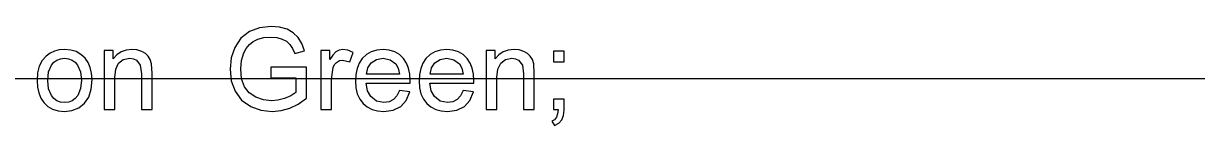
# Model space of a CAD drawing. Extents: x 1001568 to 1002149, y 1840825 to 1841423.
# Drawn here: x 1001939.749 to 1001944.433, y 1840998.28 to 1840998.677 of the extents above; entities that cross this region are included whole.
import ezdxf

# ---------------------------------------------------------------- set-up
doc = ezdxf.new("R2010")
doc.units = 0
doc.layers.add('R_No Plot', color=7, linetype='Continuous')
doc.layers.add('SIGNS', color=7, linetype='Continuous')

msp = doc.modelspace()

# ---------------------------------------------------------------- linework, layer by layer
at = {"layer": 'R_No Plot'}
msp.add_line((1001890.6501, 1840998.4691), (1001982.1327, 1840998.4691), dxfattribs=at)
at = {"layer": 'SIGNS'}
for points in [[(1001940.7374, 1840998.4718), (1001940.8367, 1840998.4718), (1001940.8367, 1840998.4126), (1001940.8166, 1840998.399), (1001940.791, 1840998.3884), (1001940.7644, 1840998.3817), (1001940.7393, 1840998.3796), (1001940.7072, 1840998.3831), (1001940.6769, 1840998.3934), (1001940.6504, 1840998.4111), (1001940.6316, 1840998.4361), (1001940.6204, 1840998.4681), (1001940.6168, 1840998.5073), (1001940.6201, 1840998.541), (1001940.6295, 1840998.5714), (1001940.6392, 1840998.5892), (1001940.6519, 1840998.6044), (1001940.6672, 1840998.6166), (1001940.6855, 1840998.626), (1001940.7095, 1840998.6326), (1001940.7372, 1840998.6349), (1001940.7609, 1840998.6328), (1001940.7826, 1840998.6268), (1001940.7991, 1840998.6178), (1001940.8131, 1840998.6053), (1001940.8242, 1840998.589), (1001940.8326, 1840998.569), (1001940.8719, 1840998.5798), (1001940.8611, 1840998.6093), (1001940.8459, 1840998.6335), (1001940.8262, 1840998.6523), (1001940.8022, 1840998.6658), (1001940.7716, 1840998.6744), (1001940.7381, 1840998.6774), (1001940.692, 1840998.6723), (1001940.6518, 1840998.6573), (1001940.6177, 1840998.6306), (1001940.5928, 1840998.5925), (1001940.5788, 1840998.551), (1001940.5743, 1840998.5056), (1001940.5793, 1840998.4591), (1001940.5946, 1840998.4178), (1001940.6205, 1840998.3822), (1001940.6566, 1840998.3563), (1001940.6971, 1840998.3418), (1001940.7427, 1840998.337), (1001940.7783, 1840998.3402), (1001940.813, 1840998.3501), (1001940.8466, 1840998.3665), (1001940.8793, 1840998.3895), (1001940.8793, 1840998.5143), (1001940.7374, 1840998.5143)], [(1001940.0719, 1840998.3441), (1001940.1144, 1840998.3441), (1001940.1144, 1840998.4724), (1001940.1181, 1840998.5062), (1001940.1293, 1840998.5304), (1001940.1479, 1840998.5449), (1001940.1741, 1840998.5498), (1001940.1883, 1840998.5479), (1001940.2006, 1840998.5424), (1001940.2158, 1840998.522), (1001940.2209, 1840998.4869), (1001940.2209, 1840998.3441), (1001940.2634, 1840998.3441), (1001940.2634, 1840998.489), (1001940.2612, 1840998.5279), (1001940.2559, 1840998.5444), (1001940.2475, 1840998.5583), (1001940.2362, 1840998.5692), (1001940.2217, 1840998.5775), (1001940.2027, 1840998.5832), (1001940.1826, 1840998.5852), (1001940.1595, 1840998.5827), (1001940.1392, 1840998.5756), (1001940.1218, 1840998.5637), (1001940.1074, 1840998.5474), (1001940.1074, 1840998.5811), (1001940.0719, 1840998.5811)], [(1001940.9369, 1840998.3441), (1001940.9794, 1840998.3441), (1001940.9794, 1840998.4668), (1001940.986, 1840998.5131), (1001940.9913, 1840998.5247), (1001940.9992, 1840998.5336), (1001941.0109, 1840998.5404), (1001941.0235, 1840998.5427), (1001941.0522, 1840998.5362), (1001941.0657, 1840998.5726), (1001941.0445, 1840998.582), (1001941.0241, 1840998.5852), (1001941.0099, 1840998.5827), (1001940.9967, 1840998.5751), (1001940.984, 1840998.5626), (1001940.9724, 1840998.5452), (1001940.9724, 1840998.5811), (1001940.9369, 1840998.5811)], [(1001941.5975, 1840998.3441), (1001941.64, 1840998.3441), (1001941.64, 1840998.4724), (1001941.6437, 1840998.5062), (1001941.6549, 1840998.5304), (1001941.6735, 1840998.5449), (1001941.6997, 1840998.5498), (1001941.7138, 1840998.5479), (1001941.7261, 1840998.5424), (1001941.7413, 1840998.522), (1001941.7464, 1840998.4869), (1001941.7464, 1840998.3441), (1001941.789, 1840998.3441), (1001941.789, 1840998.489), (1001941.7867, 1840998.5279), (1001941.7814, 1840998.5444), (1001941.7731, 1840998.5583), (1001941.7617, 1840998.5692), (1001941.7473, 1840998.5775), (1001941.7282, 1840998.5832), (1001941.7082, 1840998.5852), (1001941.685, 1840998.5827), (1001941.6647, 1840998.5756), (1001941.6473, 1840998.5637), (1001941.6329, 1840998.5474), (1001941.6329, 1840998.5811), (1001941.5975, 1840998.5811)], [(1001941.8658, 1840998.5356), (1001941.9084, 1840998.5356), (1001941.9084, 1840998.5781), (1001941.8658, 1840998.5781)], [(1001941.8658, 1840998.3441), (1001941.8842, 1840998.3441), (1001941.8821, 1840998.3274), (1001941.8773, 1840998.314), (1001941.8694, 1840998.3039), (1001941.8588, 1840998.2973), (1001941.8701, 1840998.2803), (1001941.8868, 1840998.2902), (1001941.8988, 1840998.3038), (1001941.906, 1840998.3212), (1001941.9084, 1840998.3426), (1001941.9084, 1840998.3866), (1001941.8658, 1840998.3866)]]:
    msp.add_lwpolyline(points, close=True, dxfattribs=at)
for points in [[(1001939.8035, 1840998.4611), (1001939.8052, 1840998.4347), (1001939.8103, 1840998.4112), (1001939.8187, 1840998.3904), (1001939.8307, 1840998.3726), (1001939.8466, 1840998.3568), (1001939.8659, 1840998.3457), (1001939.8881, 1840998.3391), (1001939.9136, 1840998.337), (1001939.9429, 1840998.3407), (1001939.9701, 1840998.3515), (1001939.9934, 1840998.3697), (1001940.01, 1840998.3946), (1001940.02, 1840998.4261), (1001940.0234, 1840998.4644), (1001940.0216, 1840998.4896), (1001940.0163, 1840998.5124), (1001940.0074, 1840998.5327), (1001939.9951, 1840998.5505), (1001939.9787, 1840998.5656), (1001939.9598, 1840998.5765), (1001939.938, 1840998.583), (1001939.9136, 1840998.5852), (1001939.8924, 1840998.5836), (1001939.8731, 1840998.5786), (1001939.8555, 1840998.5703), (1001939.8398, 1840998.5588), (1001939.8238, 1840998.5407), (1001939.8125, 1840998.5184), (1001939.8058, 1840998.4918), (1001939.8035, 1840998.4611)], [(1001939.8461, 1840998.4612), (1001939.8498, 1840998.4949), (1001939.861, 1840998.5218), (1001939.8708, 1840998.534), (1001939.8829, 1840998.5428), (1001939.8971, 1840998.548), (1001939.9136, 1840998.5498), (1001939.9294, 1840998.548), (1001939.9434, 1840998.5429), (1001939.9555, 1840998.5343), (1001939.9656, 1840998.5223), (1001939.977, 1840998.4955), (1001939.9809, 1840998.4626), (1001939.9772, 1840998.4283), (1001939.9662, 1840998.401), (1001939.9562, 1840998.3884), (1001939.9442, 1840998.3794), (1001939.9299, 1840998.3741), (1001939.9136, 1840998.3725), (1001939.8971, 1840998.3742), (1001939.8829, 1840998.3796), (1001939.8708, 1840998.3882), (1001939.861, 1840998.4004), (1001939.8498, 1840998.4272), (1001939.8461, 1840998.4612)], [(1001941.2509, 1840998.4204), (1001941.2403, 1840998.3994), (1001941.2265, 1840998.3844), (1001941.2092, 1840998.3754), (1001941.1887, 1840998.3725), (1001941.159, 1840998.3783), (1001941.1363, 1840998.3961), (1001941.123, 1840998.4201), (1001941.1175, 1840998.4505), (1001941.2932, 1840998.4505), (1001941.2934, 1840998.4612), (1001941.2918, 1840998.4868), (1001941.2868, 1840998.51), (1001941.2785, 1840998.5305), (1001941.2668, 1840998.5487), (1001941.2508, 1840998.5646), (1001941.2319, 1840998.576), (1001941.2101, 1840998.5829), (1001941.1856, 1840998.5852), (1001941.1602, 1840998.5829), (1001941.138, 1840998.5759), (1001941.1186, 1840998.5644), (1001941.1022, 1840998.5483), (1001941.0902, 1840998.5299), (1001941.0817, 1840998.509), (1001941.0766, 1840998.4853), (1001941.0749, 1840998.4591), (1001941.0768, 1840998.4315), (1001941.0824, 1840998.4074), (1001941.0919, 1840998.3864), (1001941.1053, 1840998.3689), (1001941.1218, 1840998.3549), (1001941.1411, 1840998.345), (1001941.163, 1840998.339), (1001941.1878, 1840998.337), (1001941.2257, 1840998.3419), (1001941.2558, 1840998.3565), (1001941.2778, 1840998.3809), (1001941.2921, 1840998.4152), (1001941.2509, 1840998.4204)], [(1001941.1187, 1840998.4859), (1001941.1245, 1840998.5111), (1001941.1383, 1840998.5314), (1001941.1595, 1840998.5452), (1001941.1861, 1840998.5498), (1001941.2138, 1840998.5442), (1001941.2358, 1840998.528), (1001941.2458, 1840998.5104), (1001941.251, 1840998.4859), (1001941.1187, 1840998.4859)], [(1001941.5051, 1840998.4204), (1001941.4945, 1840998.3994), (1001941.4807, 1840998.3844), (1001941.4634, 1840998.3754), (1001941.4429, 1840998.3725), (1001941.4132, 1840998.3783), (1001941.3905, 1840998.3961), (1001941.3772, 1840998.4201), (1001941.3717, 1840998.4505), (1001941.5474, 1840998.4505), (1001941.5476, 1840998.4612), (1001941.546, 1840998.4868), (1001941.541, 1840998.51), (1001941.5327, 1840998.5305), (1001941.521, 1840998.5487), (1001941.505, 1840998.5646), (1001941.4861, 1840998.576), (1001941.4643, 1840998.5829), (1001941.4398, 1840998.5852), (1001941.4144, 1840998.5829), (1001941.3922, 1840998.5759), (1001941.3727, 1840998.5644), (1001941.3564, 1840998.5483), (1001941.3444, 1840998.5299), (1001941.3358, 1840998.509), (1001941.3308, 1840998.4853), (1001941.3291, 1840998.4591), (1001941.331, 1840998.4315), (1001941.3366, 1840998.4074), (1001941.3461, 1840998.3864), (1001941.3594, 1840998.3689), (1001941.376, 1840998.3549), (1001941.3953, 1840998.345), (1001941.4172, 1840998.339), (1001941.442, 1840998.337), (1001941.4799, 1840998.3419), (1001941.51, 1840998.3565), (1001941.532, 1840998.3809), (1001941.5463, 1840998.4152), (1001941.5051, 1840998.4204)], [(1001941.3729, 1840998.4859), (1001941.3787, 1840998.5111), (1001941.3925, 1840998.5314), (1001941.4136, 1840998.5452), (1001941.4403, 1840998.5498), (1001941.468, 1840998.5442), (1001941.49, 1840998.528), (1001941.5, 1840998.5104), (1001941.5052, 1840998.4859), (1001941.3729, 1840998.4859)]]:
    msp.add_lwpolyline(points, dxfattribs=at)

doc.saveas('drawing.dxf')
